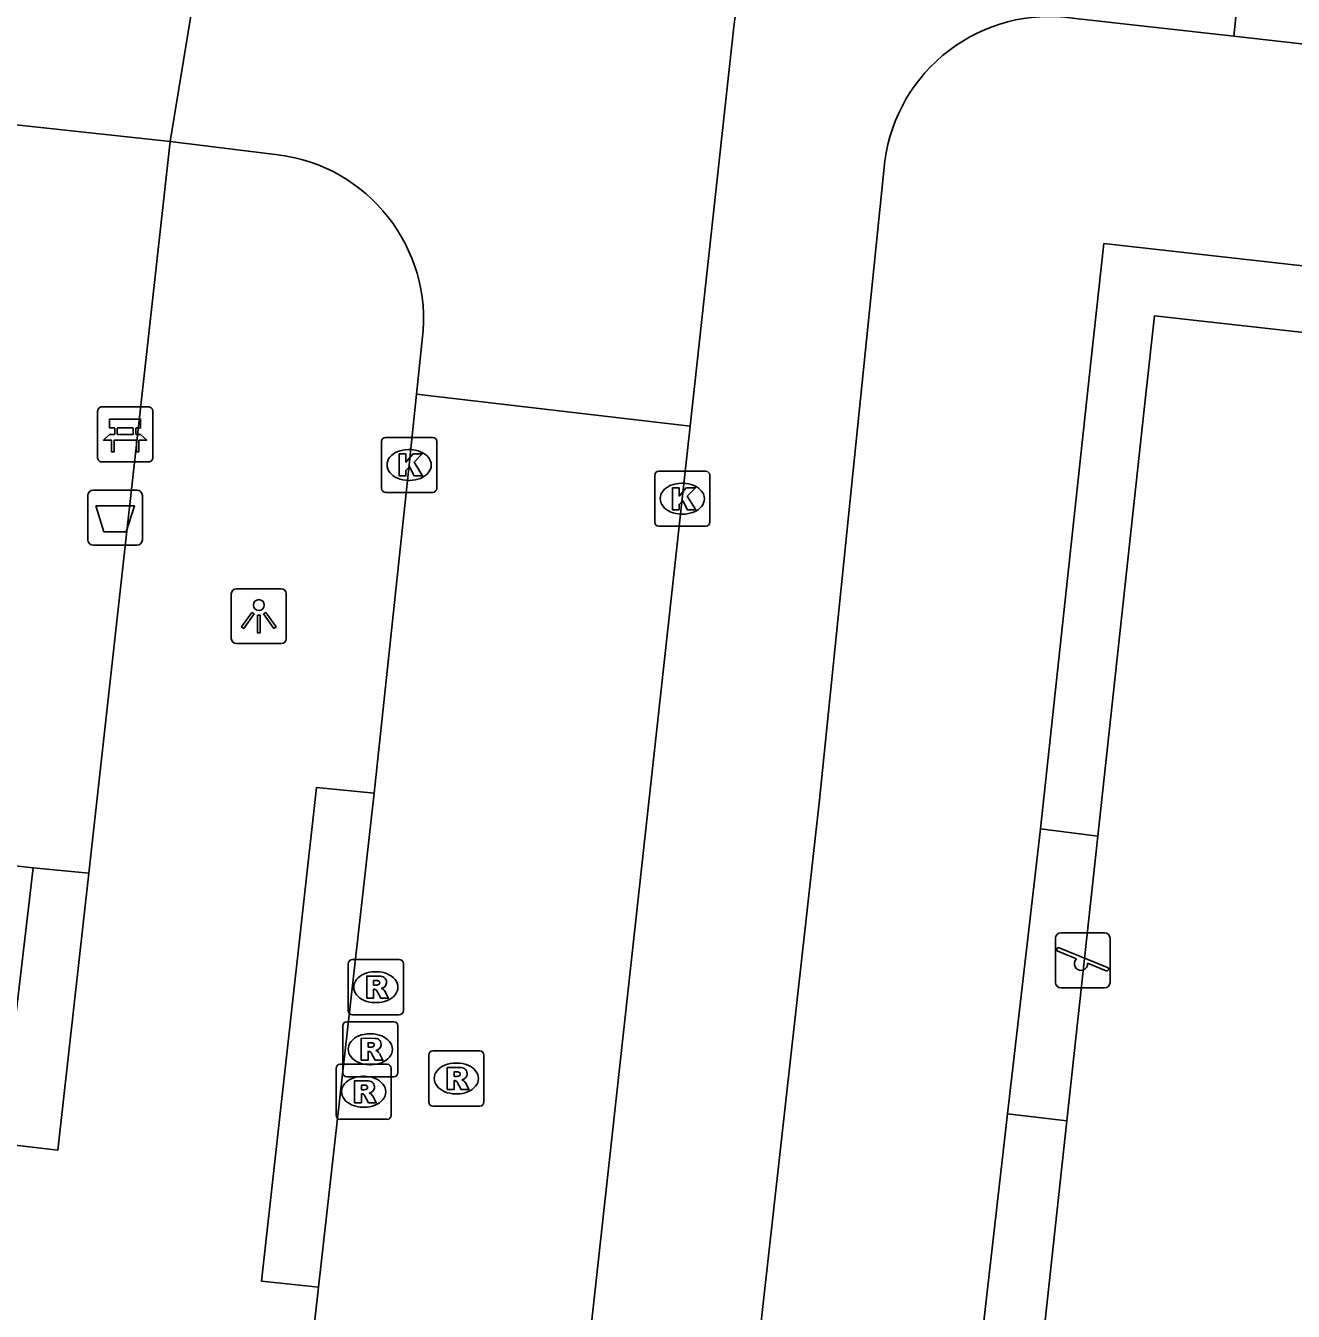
# Model space of a CAD drawing. Extents: x 161928 to 163055, y 386475 to 387428.
# Drawn here: x 162118.72 to 162141.71, y 387258.29 to 387281.61 of the extents above; entities that cross this region are included whole.
import ezdxf

# ---------------------------------------------------------------- set-up
doc = ezdxf.new("R2010")
doc.units = 0
for name, color, linetype in [('IMGEO_Afvalbak', 7, 'Continuous'), ('IMGEO_Bank', 7, 'Continuous'), ('IMGEO_Fietspad_gesloten', 7, 'Continuous'), ('IMGEO_Groenvoorziening', 7, 'Continuous'), ('IMGEO_Hek', 7, 'Continuous'), ('IMGEO_Kolk', 7, 'Continuous'), ('IMGEO_Lichtpunt', 7, 'Continuous'), ('IMGEO_Rijbaan_lokaal_open', 7, 'Continuous'), ('IMGEO_Rioolput', 7, 'Continuous'), ('IMGEO_Speelvoorziening', 7, 'Continuous'), ('IMGEO_Voetpad_open', 7, 'Continuous')]:
    doc.layers.add(name, color=color, linetype=linetype)

msp = doc.modelspace()

# ---------------------------------------------------------------- linework, layer by layer
at = {"layer": 'IMGEO_Afvalbak'}
for p, q in [((162119.949, 387273.189), (162120.739, 387273.189)), ((162120.739, 387273.189), (162119.949, 387273.189)), ((162119.849, 387272.289), (162119.849, 387273.089)), ((162119.849, 387273.089), (162119.849, 387272.289)), ((162120.839, 387273.089), (162120.839, 387272.289)), ((162120.839, 387272.289), (162120.839, 387273.089)), ((162120.739, 387272.189), (162119.949, 387272.189)), ((162119.949, 387272.189), (162120.739, 387272.189))]:
    msp.add_line(p, q, dxfattribs=at)
msp.add_lwpolyline([(162119.992, 387272.903), (162120.696, 387272.903), (162120.547, 387272.433), (162120.141, 387272.433), (162119.992, 387272.903)], dxfattribs=at)
for centre, start, end in [((162119.949, 387273.089), 90, 180), ((162119.949, 387273.089), 90, 180), ((162120.739, 387273.089), 0, 90), ((162120.739, 387273.089), 360, 90), ((162119.949, 387272.289), 180, 270), ((162119.949, 387272.289), 180, 270), ((162120.739, 387272.289), 270, 0), ((162120.739, 387272.289), 270, 0)]:
    msp.add_arc(centre, 0.1, start, end, dxfattribs=at)
at = {"layer": 'IMGEO_Bank'}
for p, q in [((162120.027, 387273.774), (162120.027, 387274.615)), ((162120.027, 387274.615), (162120.027, 387273.774)), ((162120.102, 387274.699), (162120.943, 387274.699)), ((162120.943, 387274.699), (162120.102, 387274.699)), ((162121.027, 387274.624), (162121.027, 387273.783)), ((162121.027, 387273.783), (162121.027, 387274.624)), ((162120.336, 387274.205), (162120.336, 387274.311)), ((162120.38, 387274.311), (162120.38, 387274.205)), ((162120.668, 387274.317), (162120.386, 387274.317)), ((162120.386, 387274.199), (162120.668, 387274.199)), ((162120.674, 387274.205), (162120.674, 387274.311)), ((162120.718, 387274.311), (162120.718, 387274.205)), ((162120.724, 387274.097), (162120.331, 387274.097)), ((162120.952, 387273.699), (162120.111, 387273.699)), ((162120.111, 387273.699), (162120.952, 387273.699))]:
    msp.add_line(p, q, dxfattribs=at)
for points in [[(162120.33, 387274.317), (162120.244, 387274.317), (162120.244, 387274.478), (162120.807, 387274.478), (162120.807, 387274.317), (162120.724, 387274.317)], [(162120.274, 387274.097), (162120.132, 387274.097), (162120.244, 387274.199), (162120.33, 387274.199)], [(162120.724, 387274.199), (162120.807, 387274.199), (162120.919, 387274.097), (162120.78, 387274.097)], [(162120.324, 387274.09), (162120.324, 387273.883), (162120.281, 387273.883), (162120.281, 387274.09)], [(162120.774, 387274.09), (162120.774, 387273.883), (162120.73, 387273.883), (162120.73, 387274.09)]]:
    msp.add_lwpolyline(points, dxfattribs=at)
for centre, radius, start, end in [((162120.105, 387274.621), 0.0779, 92.4484, 184.2845), ((162120.105, 387274.621), 0.0779, 92.4484, 184.2845), ((162120.949, 387274.621), 0.0779, 2.4484, 94.2845), ((162120.949, 387274.621), 0.0779, 2.4484, 94.2845), ((162120.329, 387274.31), 0.00671, 2.8957, 87.1043), ((162120.329, 387274.206), 0.00671, 272.8957, 357.1043), ((162120.386, 387274.31), 0.00671, 92.8957, 177.1043), ((162120.386, 387274.206), 0.00671, 182.8957, 267.1043), ((162120.668, 387274.31), 0.00671, 2.8957, 87.1043), ((162120.668, 387274.206), 0.00671, 272.8957, 357.1043), ((162120.725, 387274.31), 0.00671, 92.8957, 177.1043), ((162120.725, 387274.206), 0.00671, 182.8957, 267.1043), ((162120.274, 387274.09), 0.00671, 2.8957, 87.1043), ((162120.331, 387274.09), 0.00671, 92.8957, 177.1043), ((162120.723, 387274.09), 0.00671, 2.8957, 87.1043), ((162120.78, 387274.09), 0.00671, 92.8957, 177.1043), ((162120.105, 387273.777), 0.0779, 182.4484, 274.2845), ((162120.105, 387273.777), 0.0779, 182.4484, 274.2845), ((162120.949, 387273.777), 0.0779, 272.4484, 4.2845), ((162120.949, 387273.777), 0.0779, 272.4484, 4.2845)]:
    msp.add_arc(centre, radius, start, end, dxfattribs=at)
at = {"layer": 'IMGEO_Fietspad_gesloten'}
msp.add_lwpolyline([(162118.38, 387279.832), (162121.342, 387279.51)], dxfattribs=at)
at = {"layer": 'IMGEO_Groenvoorziening'}
msp.add_lwpolyline([(162136.529, 387261.876), (162137.13, 387267.043)], dxfattribs=at)
at = {"layer": 'IMGEO_Hek'}
for points in [[(162139.036, 387274.876), (162139.196, 387276.348), (162175.435, 387272.308), (162174.401, 387262.855)], [(162138.171, 387266.911), (162139.036, 387274.876)], [(162136.529, 387261.876), (162137.13, 387267.043)], [(162137.13, 387267.043), (162138.171, 387266.911)], [(162137.61, 387261.75), (162138.171, 387266.911)], [(162137.61, 387261.75), (162136.529, 387261.876)], [(162173.318, 387252.96), (162172.795, 387248.181), (162136.576, 387252.23), (162137.61, 387261.75)]]:
    msp.add_lwpolyline(points, dxfattribs=at)
at = {"layer": 'IMGEO_Kolk'}
for p, q in [((162125.251, 387274.145), (162126.103, 387274.145)), ((162125.176, 387273.219), (162125.176, 387274.071)), ((162125.664, 387273.925), (162125.689, 387273.925)), ((162126.177, 387274.071), (162126.177, 387273.219)), ((162130.131, 387272.607), (162130.131, 387273.459)), ((162130.206, 387273.533), (162131.058, 387273.533)), ((162131.132, 387273.459), (162131.132, 387272.607)), ((162125.687, 387273.365), (162125.662, 387273.365)), ((162130.619, 387273.313), (162130.644, 387273.313)), ((162126.103, 387273.145), (162125.251, 387273.145)), ((162130.642, 387272.753), (162130.617, 387272.753)), ((162131.058, 387272.533), (162130.206, 387272.533))]:
    msp.add_line(p, q, dxfattribs=at)
for points in [[(162125.251, 387274.145), (162126.103, 387274.145)], [(162125.176, 387273.219), (162125.176, 387274.071)], [(162126.177, 387274.071), (162126.177, 387273.219)], [(162125.497, 387273.845), (162125.62, 387273.845), (162125.62, 387273.694), (162125.75, 387273.845), (162125.914, 387273.845), (162125.768, 387273.694), (162125.921, 387273.445), (162125.769, 387273.445), (162125.684, 387273.609), (162125.62, 387273.542), (162125.62, 387273.445), (162125.497, 387273.445), (162125.497, 387273.845)], [(162130.131, 387272.607), (162130.131, 387273.459)], [(162130.206, 387273.533), (162131.058, 387273.533)], [(162131.132, 387273.459), (162131.132, 387272.607)], [(162130.452, 387273.233), (162130.575, 387273.233), (162130.575, 387273.082), (162130.705, 387273.233), (162130.869, 387273.233), (162130.723, 387273.082), (162130.876, 387272.833), (162130.724, 387272.833), (162130.639, 387272.997), (162130.575, 387272.93), (162130.575, 387272.833), (162130.452, 387272.833), (162130.452, 387273.233)], [(162126.103, 387273.145), (162125.251, 387273.145)], [(162131.058, 387272.533), (162130.206, 387272.533)]]:
    msp.add_lwpolyline(points, dxfattribs=at)
for centre, start, end in [((162125.253, 387274.069), 91.552, 178.448), ((162125.253, 387274.069), 91.552, 178.448), ((162126.101, 387274.069), 1.552, 88.448), ((162126.101, 387274.069), 1.552, 88.448), ((162130.208, 387273.457), 91.552, 178.448), ((162130.208, 387273.457), 91.552, 178.448), ((162131.056, 387273.457), 1.552, 88.448), ((162131.056, 387273.457), 1.552, 88.448), ((162125.253, 387273.221), 181.552, 268.448), ((162125.253, 387273.221), 181.552, 268.448), ((162126.101, 387273.221), 271.552, 358.448), ((162126.101, 387273.221), 271.552, 358.448), ((162130.208, 387272.609), 181.552, 268.448), ((162130.208, 387272.609), 181.552, 268.448), ((162131.056, 387272.609), 271.552, 358.448), ((162131.056, 387272.609), 271.552, 358.448)]:
    msp.add_arc(centre, 0.0765, start, end, dxfattribs=at)
for centre, major_axis, ratio, start_param, end_param in [((162125.663, 387273.645), (-0.387, 0.002), 0.722429, 4.712389, 7.853982), ((162125.688, 387273.645), (-0.39, 0.002), 0.717154, 1.570796, 4.712389), ((162130.618, 387273.033), (-0.387, 0.002), 0.722429, 4.712389, 7.853982), ((162130.643, 387273.033), (-0.39, 0.002), 0.717154, 1.570796, 4.712389)]:
    msp.add_ellipse(centre, major_axis=major_axis, ratio=ratio, start_param=start_param, end_param=end_param, dxfattribs=at)
at = {"layer": 'IMGEO_Lichtpunt'}
for p, q in [((162123.354, 387271.401), (162122.546, 387271.401)), ((162123.354, 387271.401), (162122.546, 387271.401)), ((162122.452, 387271.306), (162122.452, 387270.499)), ((162122.452, 387271.306), (162122.452, 387270.499)), ((162123.448, 387270.499), (162123.448, 387271.306)), ((162123.448, 387270.499), (162123.448, 387271.306)), ((162122.546, 387270.405), (162123.354, 387270.405)), ((162122.546, 387270.405), (162123.354, 387270.405))]:
    msp.add_line(p, q, dxfattribs=at)
for points in [[(162122.826, 387270.97), (162122.865, 387270.942), (162122.677, 387270.68), (162122.639, 387270.707), (162122.826, 387270.97)], [(162122.928, 387270.922), (162122.975, 387270.922), (162122.975, 387270.6), (162122.928, 387270.6), (162122.928, 387270.922)], [(162123.038, 387270.942), (162123.076, 387270.969), (162123.263, 387270.707), (162123.224, 387270.679), (162123.038, 387270.942)]]:
    msp.add_lwpolyline(points, dxfattribs=at)
msp.add_circle((162122.951, 387271.104), 0.0994, dxfattribs=at)
for centre, start, end in [((162122.546, 387271.306), 90, 180), ((162122.546, 387271.306), 90, 180), ((162123.354, 387271.306), 0, 90), ((162123.354, 387271.306), 0, 90), ((162122.546, 387270.499), 180, 270), ((162122.546, 387270.499), 180, 270), ((162123.354, 387270.499), 270, 0), ((162123.354, 387270.499), 270, 360)]:
    msp.add_arc(centre, 0.0946, start, end, dxfattribs=at)
at = {"layer": 'IMGEO_Rijbaan_lokaal_open'}
for points in [[(162121.342, 387279.51), (162121.739, 387281.938)], [(162131.565, 387281.594), (162130.777, 387274.349)], [(162123.15, 387279.287), (162121.342, 387279.51)], [(162125.812, 387274.929), (162125.933, 387276.081)], [(162125.041, 387267.693), (162125.677, 387273.645), (162125.812, 387274.929)], [(162130.777, 387274.349), (162125.812, 387274.929)], [(162130.777, 387274.349), (162128.563, 387254.234), (162126.448, 387235.259)], [(162124.036, 387258.734), (162125.041, 387267.693)], [(162118.857, 387266.335), (162117.04, 387266.538), (162116.937, 387266.55)], [(162118.857, 387266.335), (162118.273, 387261.337)], [(162119.87, 387266.241), (162119.306, 387261.218), (162118.273, 387261.337)], [(162119.87, 387266.241), (162118.857, 387266.335)], [(162123.853, 387257.116), (162124.036, 387258.734)]]:
    msp.add_lwpolyline(points, dxfattribs=at)
for centre, radius, start, end in [((162137.171, 387280.855), 5.655, 81.4289, 172.4955), ((162122.921, 387276.277), 3.019, 356.2784, 85.6415)]:
    msp.add_arc(centre, radius, start, end, dxfattribs=at)
at = {"layer": 'IMGEO_Rioolput'}
for p, q in [((162124.572, 387263.747), (162124.572, 387264.599)), ((162124.647, 387264.673), (162125.499, 387264.673)), ((162125.573, 387264.599), (162125.573, 387263.747)), ((162125.06, 387264.453), (162125.085, 387264.453)), ((162125.083, 387263.893), (162125.058, 387263.893)), ((162125.499, 387263.673), (162124.647, 387263.673)), ((162124.472, 387262.621), (162124.472, 387263.473)), ((162124.547, 387263.547), (162125.399, 387263.547)), ((162125.473, 387263.473), (162125.473, 387262.621)), ((162124.96, 387263.327), (162124.985, 387263.327)), ((162126.032, 387262.091), (162126.032, 387262.943)), ((162126.107, 387263.017), (162126.959, 387263.017)), ((162127.033, 387262.943), (162127.033, 387262.091)), ((162124.351, 387261.85), (162124.351, 387262.702)), ((162124.426, 387262.776), (162125.278, 387262.776)), ((162124.983, 387262.767), (162124.958, 387262.767)), ((162125.352, 387262.702), (162125.352, 387261.85)), ((162126.52, 387262.797), (162126.545, 387262.797)), ((162125.399, 387262.547), (162124.547, 387262.547)), ((162124.839, 387262.556), (162124.864, 387262.556)), ((162126.543, 387262.237), (162126.518, 387262.237)), ((162124.862, 387261.996), (162124.837, 387261.996)), ((162126.959, 387262.017), (162126.107, 387262.017)), ((162125.278, 387261.776), (162124.426, 387261.776))]:
    msp.add_line(p, q, dxfattribs=at)
for points in [[(162124.572, 387263.747), (162124.572, 387264.599)], [(162124.647, 387264.673), (162125.499, 387264.673)], [(162125.573, 387264.599), (162125.573, 387263.747)], [(162125.161, 387264.371), (162124.909, 387264.373), (162124.909, 387263.973)], [(162124.909, 387263.973), (162125.033, 387263.973), (162125.033, 387264.135), (162125.044, 387264.135)], [(162125.087, 387264.292), (162125.033, 387264.292), (162125.033, 387264.211)], [(162125.033, 387264.211), (162125.085, 387264.211)], [(162125.091, 387264.106), (162125.162, 387263.973), (162125.302, 387263.973), (162125.237, 387264.099)], [(162125.499, 387263.673), (162124.647, 387263.673)], [(162124.472, 387262.621), (162124.472, 387263.473)], [(162124.547, 387263.547), (162125.399, 387263.547)], [(162125.473, 387263.473), (162125.473, 387262.621)], [(162125.061, 387263.245), (162124.809, 387263.247), (162124.809, 387262.847)], [(162124.987, 387263.166), (162124.933, 387263.166), (162124.933, 387263.085)], [(162124.809, 387262.847), (162124.933, 387262.847), (162124.933, 387263.009), (162124.944, 387263.009)], [(162124.933, 387263.085), (162124.985, 387263.085)], [(162124.991, 387262.98), (162125.062, 387262.847), (162125.202, 387262.847), (162125.137, 387262.973)], [(162126.032, 387262.091), (162126.032, 387262.943)], [(162126.107, 387263.017), (162126.959, 387263.017)], [(162127.033, 387262.943), (162127.033, 387262.091)], [(162124.351, 387261.85), (162124.351, 387262.702)], [(162124.426, 387262.776), (162125.278, 387262.776)], [(162125.352, 387262.702), (162125.352, 387261.85)], [(162126.621, 387262.715), (162126.369, 387262.717), (162126.369, 387262.317)], [(162125.399, 387262.547), (162124.547, 387262.547)], [(162124.94, 387262.474), (162124.688, 387262.476), (162124.688, 387262.076)], [(162126.369, 387262.317), (162126.493, 387262.317), (162126.493, 387262.479), (162126.504, 387262.479)], [(162126.547, 387262.636), (162126.493, 387262.636), (162126.493, 387262.555)], [(162126.493, 387262.555), (162126.545, 387262.555)], [(162124.688, 387262.076), (162124.812, 387262.076), (162124.812, 387262.238), (162124.823, 387262.238)], [(162124.866, 387262.395), (162124.812, 387262.395), (162124.812, 387262.314)], [(162124.812, 387262.314), (162124.864, 387262.314)], [(162126.551, 387262.45), (162126.622, 387262.317), (162126.762, 387262.317), (162126.697, 387262.443)], [(162124.87, 387262.209), (162124.941, 387262.076), (162125.081, 387262.076), (162125.016, 387262.202)], [(162126.959, 387262.017), (162126.107, 387262.017)], [(162125.278, 387261.776), (162124.426, 387261.776)]]:
    msp.add_lwpolyline(points, dxfattribs=at)
for centre, radius, start, end in [((162124.649, 387264.597), 0.0765, 91.552, 178.448), ((162124.649, 387264.597), 0.0765, 91.552, 178.448), ((162125.497, 387264.597), 0.0765, 1.552, 88.448), ((162125.497, 387264.597), 0.0765, 1.552, 88.448), ((162125.16, 387264.261), 0.109, 350.3612, 89.416), ((162125.043, 387264.082), 0.0533, 26.0293, 88.6989), ((162125.069, 387264.4), 0.19, 274.7715, 282.9687), ((162125.093, 387264.196), 0.0964, 77.0061, 93.1865), ((162125.107, 387264.253), 0.0378, 276.6634, 79.6772), ((162125.158, 387264.261), 0.112, 277.5842, 350.9817), ((162125.142, 387264.046), 0.108, 29.5134, 73.7905), ((162124.649, 387263.749), 0.0765, 181.552, 268.448), ((162124.649, 387263.749), 0.0765, 181.552, 268.448), ((162125.497, 387263.749), 0.0765, 271.552, 358.448), ((162125.497, 387263.749), 0.0765, 271.552, 358.448), ((162124.549, 387263.471), 0.0765, 91.552, 178.448), ((162124.549, 387263.471), 0.0765, 91.552, 178.448), ((162125.397, 387263.471), 0.0765, 1.552, 88.448), ((162125.397, 387263.471), 0.0765, 1.552, 88.448), ((162124.993, 387263.07), 0.0964, 77.0061, 93.1865), ((162125.007, 387263.127), 0.0378, 276.6634, 79.6772), ((162125.06, 387263.135), 0.109, 350.3612, 89.416), ((162124.943, 387262.956), 0.0533, 26.0293, 88.6989), ((162124.969, 387263.274), 0.19, 274.7715, 282.9687), ((162125.058, 387263.135), 0.112, 277.5842, 350.9817), ((162125.042, 387262.92), 0.108, 29.5134, 73.7905), ((162126.109, 387262.941), 0.0765, 91.552, 178.448), ((162126.109, 387262.941), 0.0765, 91.552, 178.448), ((162126.957, 387262.941), 0.0765, 1.552, 88.448), ((162126.957, 387262.941), 0.0765, 1.552, 88.448), ((162124.428, 387262.7), 0.0765, 91.552, 178.448), ((162124.428, 387262.7), 0.0765, 91.552, 178.448), ((162125.276, 387262.7), 0.0765, 1.552, 88.448), ((162125.276, 387262.7), 0.0765, 1.552, 88.448), ((162126.62, 387262.605), 0.109, 350.3612, 89.416), ((162124.549, 387262.623), 0.0765, 181.552, 268.448), ((162124.549, 387262.623), 0.0765, 181.552, 268.448), ((162124.939, 387262.364), 0.109, 350.3612, 89.416), ((162125.397, 387262.623), 0.0765, 271.552, 358.448), ((162125.397, 387262.623), 0.0765, 271.552, 358.448), ((162126.503, 387262.426), 0.0533, 26.0293, 88.6989), ((162126.529, 387262.744), 0.19, 274.7715, 282.9687), ((162126.553, 387262.54), 0.0964, 77.0061, 93.1865), ((162126.567, 387262.597), 0.0378, 276.6634, 79.6772), ((162126.618, 387262.605), 0.112, 277.5842, 350.9817), ((162126.602, 387262.39), 0.108, 29.5134, 73.7905), ((162124.822, 387262.185), 0.0533, 26.0293, 88.6989), ((162124.848, 387262.503), 0.19, 274.7715, 282.9687), ((162124.872, 387262.299), 0.0964, 77.0061, 93.1865), ((162124.886, 387262.356), 0.0378, 276.6634, 79.6772), ((162124.937, 387262.364), 0.112, 277.5842, 350.9817), ((162124.921, 387262.149), 0.108, 29.5134, 73.7905), ((162126.109, 387262.093), 0.0765, 181.552, 268.448), ((162126.109, 387262.093), 0.0765, 181.552, 268.448), ((162126.957, 387262.093), 0.0765, 271.552, 358.448), ((162126.957, 387262.093), 0.0765, 271.552, 358.448), ((162124.428, 387261.852), 0.0765, 181.552, 268.448), ((162124.428, 387261.852), 0.0765, 181.552, 268.448), ((162125.276, 387261.852), 0.0765, 271.552, 358.448), ((162125.276, 387261.852), 0.0765, 271.552, 358.448)]:
    msp.add_arc(centre, radius, start, end, dxfattribs=at)
for centre, major_axis, ratio, start_param, end_param in [((162125.059, 387264.173), (-0.387, 0.002), 0.722429, 4.712389, 7.853982), ((162125.084, 387264.173), (-0.39, 0.002), 0.717154, 1.570796, 4.712389), ((162124.959, 387263.047), (-0.387, 0.002), 0.722429, 4.712389, 7.853982), ((162124.984, 387263.047), (-0.39, 0.002), 0.717154, 1.570796, 4.712389), ((162126.519, 387262.517), (-0.387, 0.002), 0.722429, 4.712389, 7.853982), ((162126.544, 387262.517), (-0.39, 0.002), 0.717154, 1.570796, 4.712389), ((162124.838, 387262.276), (-0.387, 0.002), 0.722429, 4.712389, 7.853982), ((162124.863, 387262.276), (-0.39, 0.002), 0.717154, 1.570796, 4.712389)]:
    msp.add_ellipse(centre, major_axis=major_axis, ratio=ratio, start_param=start_param, end_param=end_param, dxfattribs=at)
at = {"layer": 'IMGEO_Speelvoorziening'}
for p, q in [((162137.401, 387264.26), (162137.401, 387265.06)), ((162137.401, 387265.06), (162137.401, 387264.26)), ((162137.501, 387265.16), (162138.291, 387265.16)), ((162138.291, 387265.16), (162137.501, 387265.16)), ((162138.391, 387265.06), (162138.391, 387264.26)), ((162138.391, 387264.26), (162138.391, 387265.06)), ((162137.784, 387264.688), (162137.445, 387264.825)), ((162137.47, 387264.885), (162138.346, 387264.532)), ((162138.322, 387264.472), (162137.982, 387264.609)), ((162138.291, 387264.16), (162137.501, 387264.16)), ((162137.501, 387264.16), (162138.291, 387264.16))]:
    msp.add_line(p, q, dxfattribs=at)
for centre, radius, start, end in [((162137.501, 387265.06), 0.1, 90, 180), ((162137.501, 387265.06), 0.1, 90, 180), ((162138.291, 387265.06), 0.1, 0, 90), ((162138.291, 387265.06), 0.1, 360, 90), ((162137.458, 387264.855), 0.0327, 68.078, 248.078), ((162137.863, 387264.598), 0.12, 130.9928, 5.1632), ((162138.334, 387264.502), 0.0327, 248.078, 68.078), ((162137.501, 387264.26), 0.1, 180, 270), ((162137.501, 387264.26), 0.1, 180, 270), ((162138.291, 387264.26), 0.1, 270, 0), ((162138.291, 387264.26), 0.1, 270, 0)]:
    msp.add_arc(centre, radius, start, end, dxfattribs=at)
at = {"layer": 'IMGEO_Voetpad_open'}
for points in [[(162141.136, 387286.238), (162140.635, 387281.42)], [(162140.635, 387281.42), (162137.713, 387281.751)], [(162140.635, 387281.42), (162192.358, 387275.563), (162193.61, 387275.424)], [(162121.342, 387279.51), (162119.87, 387266.241)], [(162134.307, 387279.161), (162133.12, 387267.574), (162131.158, 387250), (162130.367, 387242.915), (162130.355, 387242.733)], [(162137.13, 387267.043), (162138.045, 387275.51), (162138.277, 387277.661), (162176.653, 387273.35), (162175.44, 387262.736)], [(162175.44, 387262.736), (162174.401, 387262.855), (162175.435, 387272.308), (162139.196, 387276.348), (162139.036, 387274.876), (162138.171, 387266.911), (162137.13, 387267.043)], [(162124.036, 387258.734), (162123.001, 387258.842), (162123.998, 387267.796), (162125.041, 387267.693)], [(162153.673, 387249.171), (162147.497, 387249.857), (162146.914, 387249.923), (162135.318, 387251.229), (162136.529, 387261.876)], [(162136.529, 387261.876), (162137.61, 387261.75), (162136.576, 387252.23), (162172.795, 387248.181), (162173.318, 387252.96), (162173.835, 387257.683), (162174.88, 387257.57)]]:
    msp.add_lwpolyline(points, dxfattribs=at)
msp.add_arc((162137.295, 387278.766), 3.014, 82.0232, 172.4771, dxfattribs=at)

doc.saveas('drawing.dxf')
